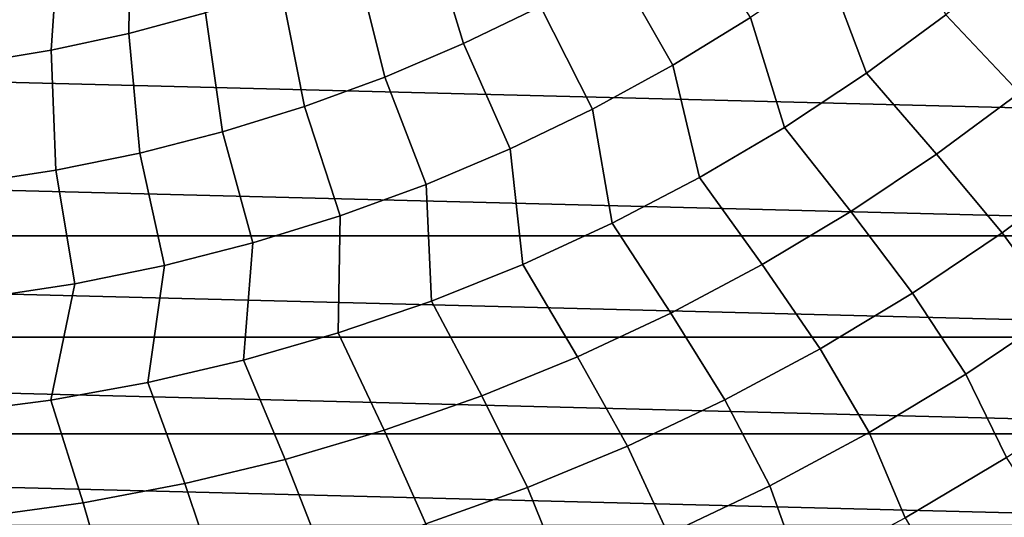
# Model space of a CAD drawing. Header units: metres. Extents: x -248 to 28, y -28 to 28.
# Tile 424 of 507: x 3 to 12, y -20 to -15. Entities that reach past the tile are written whole.
import ezdxf

# ---------------------------------------------------------------- set-up
doc = ezdxf.new("R2010")
doc.units = ezdxf.units.M
doc.layers.add('solid_10_061_053_XXX', color=7, linetype='CONTINUOUS')

msp = doc.modelspace()

# ---------------------------------------------------------------- linework, layer by layer
at = {"layer": 'solid_10_061_053_XXX'}
for points in [[(3.687454, -15.274699, 147.116699), (4.441298, -15.072778, 147.116699), (4.39028, -13.829806, 147.834854), (3.704507, -14.029068, 147.834854)], [(6.973434, -15.373971, 146.342194), (7.729811, -15.007924, 146.342194), (7.328957, -13.899646, 147.116699), (6.629798, -14.246387, 147.116699)], [(20.955542, -16.220827, -9.8), (-21.750195, -15.138661, -9.8), (-22.489058, -14.01757, -9.8), (21.750252, -15.138578, -9.8)], [(2.924515, -15.438944, 147.116699), (3.687454, -15.274699, 147.116699), (3.704507, -14.029068, 147.834854), (3.00976, -14.194346, 147.834854)], [(11.245556, -14.069613, 145.513077), (10.531159, -14.612021, 145.513077), (10.928482, -15.665648, 144.631226), (11.707059, -15.092682, 144.631226)], [(2.154362, -15.565104, 147.116699), (2.924515, -15.438944, 147.116699), (3.00976, -14.194346, 147.834854), (2.307722, -14.325241, 147.834854)], [(9.025851, -15.58687, 145.513077), (9.790647, -15.118193, 145.513077), (9.183284, -14.165277, 146.342194), (8.467036, -14.604692, 146.342194)], [(6.199779, -15.701926, 146.342194), (6.973434, -15.373971, 146.342194), (6.629798, -14.246387, 147.116699), (5.914286, -14.557987, 147.116699)], [(11.707059, -15.092682, 144.631226), (12.429626, -15.855933, 143.698639), (13.211581, -15.210533, 143.698639), (12.45565, -14.481058, 144.631226)], [(5.410764, -15.990978, 146.342194), (6.199779, -15.701926, 146.342194), (5.914286, -14.557987, 147.116699), (5.184186, -14.833677, 147.116699)], [(8.238671, -16.016891, 145.513077), (9.025851, -15.58687, 145.513077), (8.467036, -14.604692, 146.342194), (7.729811, -15.007924, 146.342194)], [(10.531159, -14.612021, 145.513077), (9.790647, -15.118193, 145.513077), (10.121915, -16.19849, 144.631226), (10.928482, -15.665648, 144.631226)], [(4.608342, -16.24041, 146.342194), (5.410764, -15.990978, 146.342194), (5.184186, -14.833677, 147.116699), (4.441298, -15.072778, 147.116699)], [(3.794503, -16.449604, 146.342194), (4.608342, -16.24041, 146.342194), (4.441298, -15.072778, 147.116699), (3.687454, -15.274699, 147.116699)], [(7.43106, -16.407188, 145.513077), (8.238671, -16.016891, 145.513077), (7.729811, -15.007924, 146.342194), (6.973434, -15.373971, 146.342194)], [(20.10705, -17.261415, -9.8), (-20.955479, -16.220909, -9.8), (-21.750195, -15.138661, -9.8), (20.955542, -16.220827, -9.8)], [(9.790647, -15.118193, 145.513077), (9.025851, -15.58687, 145.513077), (9.289422, -16.689844, 144.631226), (10.121915, -16.19849, 144.631226)], [(10.928482, -15.665648, 144.631226), (11.61619, -16.461176, 143.698639), (12.429626, -15.855933, 143.698639), (11.707059, -15.092682, 144.631226)], [(2.971263, -16.618042, 146.342194), (3.794503, -16.449604, 146.342194), (3.687454, -15.274699, 147.116699), (2.924515, -15.438944, 147.116699)], [(2.14066, -16.745308, 146.342194), (2.971263, -16.618042, 146.342194), (2.924515, -15.438944, 147.116699), (2.154362, -15.565104, 147.116699)], [(6.605019, -16.756798, 145.513077), (7.43106, -16.407188, 145.513077), (6.973434, -15.373971, 146.342194), (6.199779, -15.701926, 146.342194)], [(9.025851, -15.58687, 145.513077), (8.238671, -16.016891, 145.513077), (8.433136, -17.138451, 144.631226), (9.289422, -16.689844, 144.631226)], [(5.762597, -17.064846, 145.513077), (6.605019, -16.756798, 145.513077), (6.199779, -15.701926, 146.342194), (5.410764, -15.990978, 146.342194)], [(10.121915, -16.19849, 144.631226), (10.773336, -17.024729, 143.698639), (11.61619, -16.461176, 143.698639), (10.928482, -15.665648, 144.631226)], [(11.61619, -16.461176, 143.698639), (12.259056, -17.232159, 142.717407), (13.10713, -16.596231, 142.717407), (12.429626, -15.855933, 143.698639)], [(4.905883, -17.330574, 145.513077), (5.762597, -17.064846, 145.513077), (5.410764, -15.990978, 146.342194), (4.608342, -16.24041, 146.342194)], [(8.238671, -16.016891, 145.513077), (7.43106, -16.407188, 145.513077), (7.555251, -17.543159, 144.631226), (8.433136, -17.138451, 144.631226)], [(20.10705, -17.261415, -9.8), (-20.106983, -17.261494, -9.8), (-20.955479, -16.220909, -9.8)], [(9.289422, -16.689844, 144.631226), (9.903197, -17.545166, 143.698639), (10.773336, -17.024729, 143.698639), (10.121915, -16.19849, 144.631226)], [(4.037002, -17.553322, 145.513077), (4.905883, -17.330574, 145.513077), (4.608342, -16.24041, 146.342194), (3.794503, -16.449604, 146.342194)], [(7.43106, -16.407188, 145.513077), (6.605019, -16.756798, 145.513077), (6.658014, -17.902935, 144.631226), (7.555251, -17.543159, 144.631226)], [(3.15811, -17.732536, 145.513077), (4.037002, -17.553322, 145.513077), (3.794503, -16.449604, 146.342194), (2.971263, -16.618042, 146.342194)], [(10.773336, -17.024729, 143.698639), (11.380182, -17.824793, 142.717407), (12.259056, -17.232159, 142.717407), (11.61619, -16.461176, 143.698639)], [(2.271385, -17.867773, 145.513077), (3.15811, -17.732536, 145.513077), (2.971263, -16.618042, 146.342194), (2.14066, -16.745308, 146.342194)], [(12.259056, -17.232159, 142.717407), (12.820838, -18.002062, 141.689758), (13.706311, -17.337391, 141.689758), (13.10713, -16.596231, 142.717407)], [(8.433136, -17.138451, 144.631226), (9.007978, -18.021168, 143.698639), (9.903197, -17.545166, 143.698639), (9.289422, -16.689844, 144.631226)], [(6.605019, -16.756798, 145.513077), (5.762597, -17.064846, 145.513077), (5.743724, -18.216858, 144.631226), (6.658014, -17.902935, 144.631226)], [(5.762597, -17.064846, 145.513077), (4.905883, -17.330574, 145.513077), (4.814723, -18.484119, 144.631226), (5.743724, -18.216858, 144.631226)], [(9.903197, -17.545166, 143.698639), (10.472716, -18.372643, 142.717407), (11.380182, -17.824793, 142.717407), (10.773336, -17.024729, 143.698639)], [(7.555251, -17.543159, 144.631226), (8.089945, -18.45153, 143.698639), (9.007978, -18.021168, 143.698639), (8.433136, -17.138451, 144.631226)], [(20.10705, -17.261415, -9.8), (19.206964, -18.257668, -9.8), (-20.106983, -17.261494, -9.8)], [(19.206964, -18.257668, -9.8), (-19.206892, -18.257742, -9.8), (-20.106983, -17.261494, -9.8)], [(11.380182, -17.824793, 142.717407), (11.903188, -18.621553, 141.689758), (12.820838, -18.002062, 141.689758), (12.259056, -17.232159, 142.717407)], [(4.905883, -17.330574, 145.513077), (4.037002, -17.553322, 145.513077), (3.87339, -18.704041, 144.631226), (4.814723, -18.484119, 144.631226)], [(4.037002, -17.553322, 145.513077), (3.15811, -17.732536, 145.513077), (2.922136, -18.876053, 144.631226), (3.87339, -18.704041, 144.631226)], [(6.658014, -17.902935, 144.631226), (7.151424, -18.835161, 143.698639), (8.089945, -18.45153, 143.698639), (7.555251, -17.543159, 144.631226)], [(9.007978, -18.021168, 143.698639), (9.538939, -18.874332, 142.717407), (10.472716, -18.372643, 142.717407), (9.903197, -17.545166, 143.698639)], [(3.15811, -17.732536, 145.513077), (2.271385, -17.867773, 145.513077), (1.963398, -18.99972, 144.631226), (2.922136, -18.876053, 144.631226)], [(10.472716, -18.372643, 142.717407), (10.955665, -19.194309, 141.689758), (11.903188, -18.621553, 141.689758), (11.380182, -17.824793, 142.717407)], [(5.743724, -18.216858, 144.631226), (6.194791, -19.171091, 143.698639), (7.151424, -18.835161, 143.698639), (6.658014, -17.902935, 144.631226)], [(8.089945, -18.45153, 143.698639), (8.581195, -19.328602, 142.717407), (9.538939, -18.874332, 142.717407), (9.007978, -18.021168, 143.698639)], [(12.820838, -18.002062, 141.689758), (11.903188, -18.621553, 141.689758), (12.301, -19.438845, 140.617996), (13.263371, -18.79538, 140.617996)], [(19.206964, -18.257668, -9.8), (18.257591, -19.207035, -9.8), (-19.206892, -18.257742, -9.8)], [(18.257591, -19.207035, -9.8), (-18.257515, -19.207106, -9.8), (-19.206892, -18.257742, -9.8)], [(4.814723, -18.484119, 144.631226), (5.222469, -19.458469, 143.698639), (6.194791, -19.171091, 143.698639), (5.743724, -18.216858, 144.631226)], [(7.151424, -18.835161, 143.698639), (7.601892, -19.73431, 142.717407), (8.581195, -19.328602, 142.717407), (8.089945, -18.45153, 143.698639)], [(9.538939, -18.874332, 142.717407), (9.980646, -19.718895, 141.689758), (10.955665, -19.194309, 141.689758), (10.472716, -18.372643, 142.717407)], [(3.87339, -18.704041, 144.631226), (4.23692, -19.696566, 143.698639), (5.222469, -19.458469, 143.698639), (4.814723, -18.484119, 144.631226)], [(11.903188, -18.621553, 141.689758), (10.955665, -19.194309, 141.689758), (11.307475, -20.033081, 140.617996), (12.301, -19.438845, 140.617996)], [(2.922136, -18.876053, 144.631226), (3.240641, -19.884779, 143.698639), (4.23692, -19.696566, 143.698639), (3.87339, -18.704041, 144.631226)], [(6.194791, -19.171091, 143.698639), (6.603489, -20.090439, 142.717407), (7.601892, -19.73431, 142.717407), (7.151424, -18.835161, 143.698639)], [(1.963398, -18.99972, 144.631226), (2.236155, -20.022633, 143.698639), (3.240641, -19.884779, 143.698639), (2.922136, -18.876053, 144.631226)], [(8.581195, -19.328602, 142.717407), (8.980579, -20.193993, 141.689758), (9.980646, -19.718895, 141.689758), (9.538939, -18.874332, 142.717407)], [(18.257591, -19.207035, -9.8), (17.261364, -20.10709, -9.8), (-18.257515, -19.207106, -9.8)], [(17.261364, -20.10709, -9.8), (-17.261286, -20.107157, -9.8), (-18.257515, -19.207106, -9.8)], [(5.222469, -19.458469, 143.698639), (5.588496, -20.39609, 142.717407), (6.603489, -20.090439, 142.717407), (6.194791, -19.171091, 143.698639)], [(10.955665, -19.194309, 141.689758), (9.980646, -19.718895, 141.689758), (10.285313, -20.57658, 140.617996), (11.307475, -20.033081, 140.617996)], [(7.601892, -19.73431, 142.717407), (7.957974, -20.618408, 141.689758), (8.980579, -20.193993, 141.689758), (8.581195, -19.328602, 142.717407)], [(4.23692, -19.696566, 143.698639), (4.559463, -20.650497, 142.717407), (5.588496, -20.39609, 142.717407), (5.222469, -19.458469, 143.698639)], [(11.307475, -20.033081, 140.617996), (11.740562, -20.766052, 139.504547), (12.769735, -20.14953, 139.504547), (12.301, -19.438845, 140.617996)], [(3.240641, -19.884779, 143.698639), (3.518974, -20.853024, 142.717407), (4.559463, -20.650497, 142.717407), (4.23692, -19.696566, 143.698639)], [(6.603489, -20.090439, 142.717407), (6.915397, -20.991079, 141.689758), (7.957974, -20.618408, 141.689758), (7.601892, -19.73431, 142.717407)], [(9.980646, -19.718895, 141.689758), (8.980579, -20.193993, 141.689758), (9.237103, -21.067966, 140.617996), (10.285313, -20.57658, 140.617996)], [(2.236155, -20.022633, 143.698639), (2.469644, -21.003159, 142.717407), (3.518974, -20.853024, 142.717407), (3.240641, -19.884779, 143.698639)]]:
    msp.add_3dface(points, dxfattribs=at)

doc.saveas('drawing.dxf')
